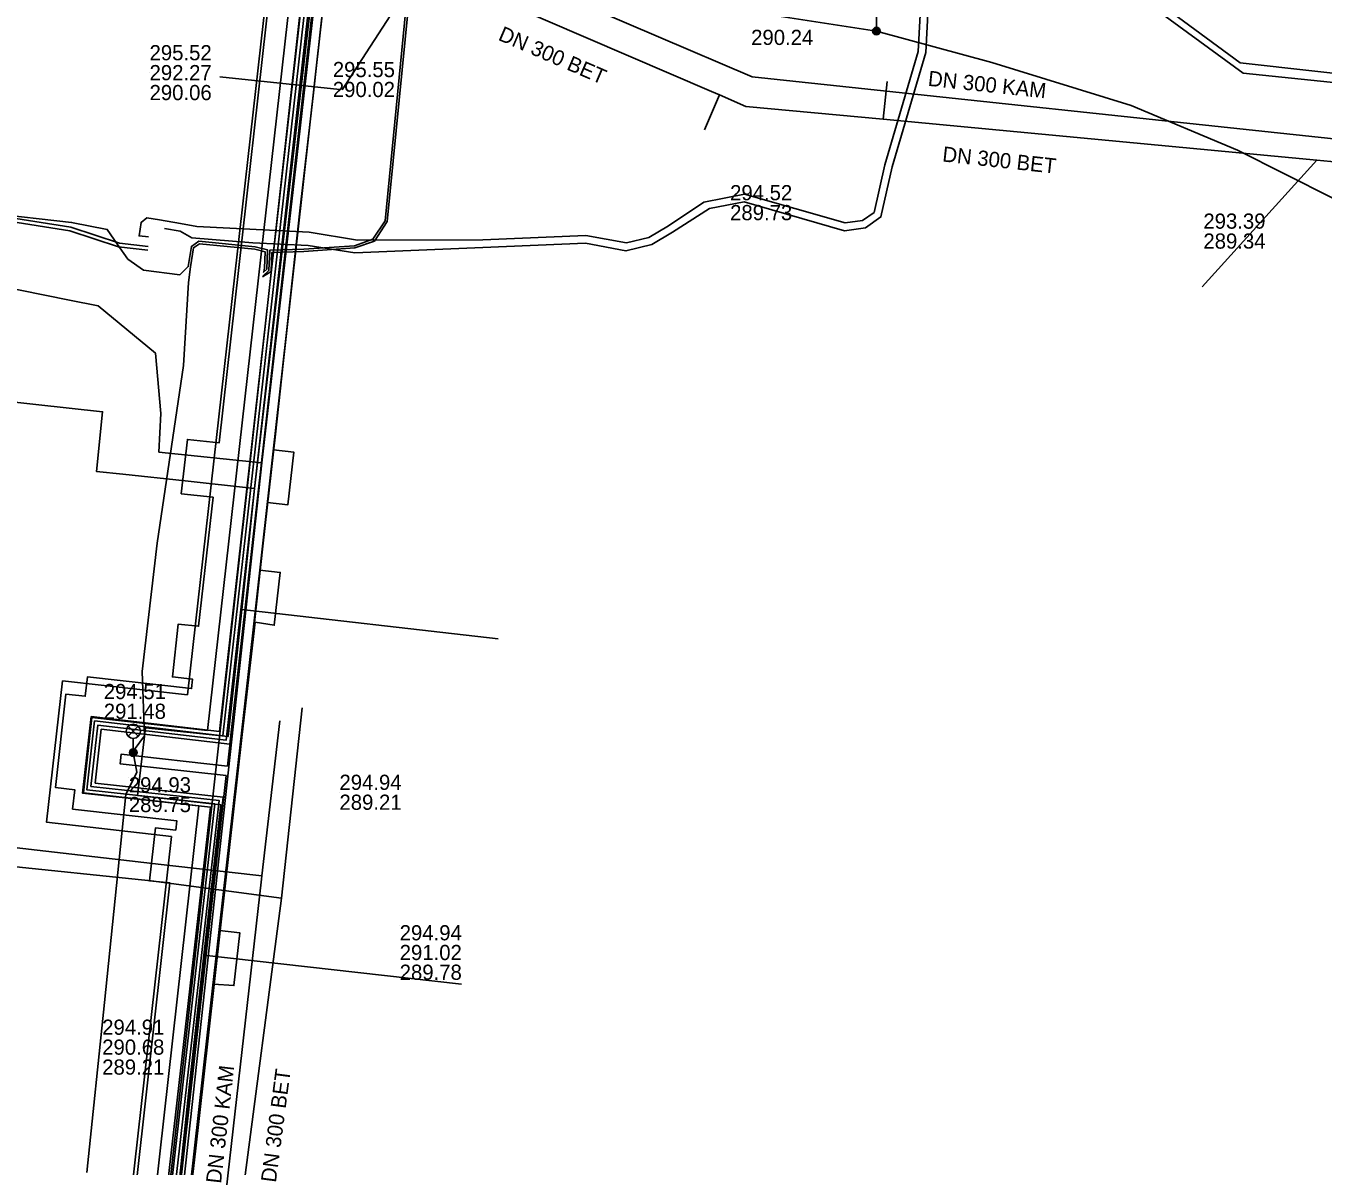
# Model space of a CAD drawing. Extents: x -595540 to -593988, y -1160850 to -1159202.
# Drawn here: x -594164.8 to -594096.5, y -1159905.6 to -1159845.6 of the extents above; entities that cross this region are included whole.
import ezdxf

# ---------------------------------------------------------------- set-up
doc = ezdxf.new("R2010")
doc.units = 0
for name, color, linetype in [('BKOM-ODVODNENI_trasa sítě', 7, 'Continuous'), ('BVK-DESTOVA_popisy', 7, 'Continuous'), ('BVK-DESTOVA_trasa sítě', 7, 'Continuous'), ('BVK-SPLASKOVA_popisy', 7, 'Continuous'), ('BVK-SPLASKOVA_trasa sítě', 7, 'Continuous'), ('BVK-VODOVOD_trasa sítě', 7, 'Continuous'), ('BVK-VODOVOD_trasa zrušené sítě', 7, 'Continuous'), ('CETIN_kabel podzemní', 7, 'Continuous'), ('DESTOVA_trasa neprovozované sítě', 7, 'Continuous'), ('DSP-DESTOVA-BKOM_trasa sítě', 7, 'Continuous'), ('DSP-NN-TEPLARNY_kabel', 7, 'Continuous'), ('EON-NN_kabel', 7, 'Continuous'), ('PODA_kabel optický', 7, 'Continuous'), ('SPLASKOVA_neprovozovaná  trasa sítě', 7, 'Continuous'), ('SPLASKOVA_popisy neprovozované sítě', 7, 'Continuous'), ('TEPLARNY-ELEKTRO_kabel', 7, 'Continuous'), ('TEPLARNY-HORKOVODY_trasa sítě', 7, 'Continuous'), ('TEPLARNY-HORKOVODY_trasa sítě obvodem', 7, 'Continuous'), ('TEPLARNY-TEPLOVODY_trasa sítě', 7, 'Continuous'), ('TSB_kabel VO', 7, 'Continuous'), ('TSB_kolektor', 7, 'Continuous'), ('TSB_lampy VO', 7, 'Continuous')]:
    doc.layers.add(name, color=color, linetype=linetype)

msp = doc.modelspace()

# ---------------------------------------------------------------- linework, layer by layer
at = {"layer": 'BKOM-ODVODNENI_trasa sítě'}
msp.add_lwpolyline([(-594154.624, -1159848.244), (-594148.308, -1159848.903)], dxfattribs=at)
at = {"layer": 'BVK-DESTOVA_popisy'}
for p, q in [((-594158.317, -1159848.014), (-594158.317, -1159848.014)), ((-594148.669, -1159848.376), (-594148.669, -1159848.376)), ((-594127.755, -1159854.861), (-594127.755, -1159854.861)), ((-594102.839, -1159856.361), (-594102.839, -1159856.361)), ((-594148.32, -1159885.914), (-594148.32, -1159885.914)), ((-594160.81, -1159899.337), (-594160.81, -1159899.337))]:
    msp.add_line(p, q, dxfattribs=at)
at = {"layer": 'BVK-DESTOVA_trasa sítě'}
for p, q in [((-594150.286, -1159881.465), (-594151.366, -1159891.497)), ((-594167.965, -1159889.577), (-594158.24, -1159890.586)), ((-594158.24, -1159890.586), (-594151.366, -1159891.497)), ((-594151.366, -1159891.497), (-594153.745, -1159909.614))]:
    msp.add_line(p, q, dxfattribs=at)
for points in [[(-594147.032, -1159841.112), (-594146.688, -1159841.261), (-594144.516, -1159842.198), (-594143.97, -1159842.434), (-594128.734, -1159849.011), (-594128.316, -1159849.191), (-594126.93, -1159849.79)], [(-594126.93, -1159849.79), (-594119.695, -1159850.473), (-594096.874, -1159852.627), (-594095.386, -1159852.767)]]:
    msp.add_lwpolyline(points, dxfattribs=at)
at = {"layer": 'BVK-SPLASKOVA_popisy'}
for p, q in [((-594160.726, -1159880.209), (-594160.726, -1159880.209)), ((-594145.149, -1159892.913), (-594145.149, -1159892.913))]:
    msp.add_line(p, q, dxfattribs=at)
at = {"layer": 'BVK-SPLASKOVA_trasa sítě'}
for p, q in [((-594145.686, -1159840.062), (-594126.587, -1159848.23)), ((-594126.587, -1159848.23), (-594094.542, -1159851.647)), ((-594166.965, -1159888.651), (-594157.257, -1159889.779)), ((-594157.257, -1159889.779), (-594152.404, -1159890.314))]:
    msp.add_line(p, q, dxfattribs=at)
msp.add_lwpolyline([(-594152.404, -1159890.314), (-594152.425, -1159890.495), (-594154.478, -1159908.589)], dxfattribs=at)
at = {"layer": 'BVK-VODOVOD_trasa sítě'}
msp.add_lwpolyline([(-594156.58, -1159910.75), (-594155.9, -1159904.81), (-594155.23, -1159898.86), (-594154.56, -1159892.9), (-594153.9, -1159886.95), (-594153.23, -1159881), (-594152.58, -1159875.04), (-594152.35, -1159872.95), (-594151.69, -1159867.05), (-594151.04, -1159861.06), (-594150.38, -1159855.14), (-594149.71, -1159849.24), (-594149.06, -1159843.32)], dxfattribs=at)
at = {"layer": 'BVK-VODOVOD_trasa zrušené sítě'}
msp.add_lwpolyline([(-594161.14, -1159947.98), (-594160.07, -1159941.95), (-594157.94, -1159922.69), (-594157.55, -1159918.92), (-594155.26, -1159898.55), (-594153.13, -1159879.71), (-594152.36, -1159872.8), (-594147.81, -1159832.31), (-594147.52, -1159829.72), (-594146.06, -1159816.68), (-594145.74, -1159812.36), (-594147.22, -1159812.15), (-594156.58, -1159811.23), (-594154.85, -1159796.08), (-594150.58, -1159758.06), (-594141.28, -1159759.12), (-594139.57, -1159759.24), (-594139.59, -1159758.16)], dxfattribs=at)
at = {"layer": 'CETIN_kabel podzemní'}
for points in [[(-594148.62, -1159835.32), (-594150.57, -1159852.48)], [(-594150.57, -1159852.48), (-594152.41, -1159868.57)], [(-594162.53, -1159859.99), (-594166.438, -1159859.199)], [(-594157.83, -1159868), (-594157.72, -1159865.97), (-594158.01, -1159862.78), (-594161.03, -1159860.29), (-594162.53, -1159859.99)], [(-594157.83, -1159868), (-594152.41, -1159868.57)], [(-594152.41, -1159868.57), (-594157.43, -1159914.8)]]:
    msp.add_lwpolyline(points, dxfattribs=at)
at = {"layer": 'DESTOVA_trasa neprovozované sítě'}
for p, q in [((-594148.18, -1159848.92), (-594143.97, -1159842.434)), ((-594119.479, -1159848.485), (-594119.695, -1159850.473)), ((-594129.109, -1159851.027), (-594128.316, -1159849.191)), ((-594102.902, -1159859.3), (-594096.874, -1159852.627))]:
    msp.add_line(p, q, dxfattribs=at)
at = {"layer": 'DSP-DESTOVA-BKOM_trasa sítě'}
msp.add_line((-594154.624, -1159848.244), (-594148.308, -1159848.903), dxfattribs=at)
at = {"layer": 'DSP-NN-TEPLARNY_kabel'}
for points in [[(-594133.014, -1159627.397), (-594126.273, -1159628.187), (-594133.73, -1159699.527), (-594140.428, -1159698.793), (-594140.795, -1159702.081), (-594134.129, -1159702.798), (-594140.716, -1159759.163), (-594150.768, -1159758.107), (-594156.693, -1159809.648), (-594146.119, -1159810.644), (-594154.275, -1159883.165), (-594161.034, -1159882.375), (-594161.401, -1159885.608), (-594154.661, -1159886.343), (-594161.72, -1159948.35)], [(-594161.499, -1159948.173), (-594154.44, -1159886.166), (-594161.18, -1159885.431), (-594160.858, -1159882.597), (-594154.099, -1159883.387), (-594145.898, -1159810.464), (-594156.471, -1159809.468), (-594150.592, -1159758.327), (-594140.541, -1159759.383), (-594133.907, -1159702.62), (-594140.574, -1159701.904), (-594140.252, -1159699.013), (-594133.551, -1159699.748), (-594126.054, -1159628.011), (-594132.991, -1159627.198)], [(-594152.342, -1159823.238), (-594147.796, -1159823.764), (-594154.452, -1159882.943), (-594161.21, -1159882.153), (-594161.622, -1159885.785), (-594154.882, -1159886.52), (-594161.92, -1159948.334), (-594209.712, -1159943.216), (-594210.3, -1159948.709), (-594211.898, -1159948.525), (-594211.236, -1159943.024), (-594274.667, -1159936.195), (-594274.793, -1159937.547), (-594306.327, -1159934.533), (-594306.928, -1159939.417), (-594308.641, -1159939.246), (-594308.135, -1159934.325), (-594361.774, -1159929.186), (-594355.406, -1159878.038), (-594361.147, -1159877.436), (-594360.905, -1159875.284), (-594355.144, -1159875.976), (-594346.247, -1159801.403), (-594351.186, -1159800.81)], [(-594351.159, -1159800.612), (-594346.024, -1159801.228), (-594354.969, -1159876.199), (-594360.729, -1159875.506), (-594360.925, -1159877.258), (-594355.183, -1159877.86), (-594361.55, -1159929.006), (-594307.915, -1159934.145), (-594308.422, -1159939.067), (-594307.102, -1159939.199), (-594306.502, -1159934.316), (-594274.974, -1159937.329), (-594274.848, -1159935.974), (-594211.013, -1159942.847), (-594211.675, -1159948.349), (-594210.478, -1159948.487), (-594209.89, -1159942.996), (-594162.096, -1159948.114), (-594155.104, -1159886.697), (-594161.844, -1159885.962), (-594161.386, -1159881.931), (-594154.628, -1159882.721), (-594148.017, -1159823.939), (-594152.368, -1159823.436)]]:
    msp.add_lwpolyline(points, dxfattribs=at)
at = {"layer": 'EON-NN_kabel'}
for points in [[(-594123.641, -1159833.493), (-594120.504, -1159833.917), (-594117.079, -1159835.585), (-594100.902, -1159847.494), (-594089.433, -1159848.778), (-594086.816, -1159848.966), (-594084.336, -1159849.374), (-594077.606, -1159849.887), (-594071.213, -1159850.565), (-594065.035, -1159851.58), (-594059.476, -1159852.186), (-594054.773, -1159852.668), (-594051.962, -1159852.924), (-594051.049, -1159852.847), (-594051.008, -1159852.781), (-594050.712, -1159852.301), (-594050.316, -1159849.565), (-594049.738, -1159842.665), (-594048.773, -1159833.704), (-594047.951, -1159826.657), (-594047.64, -1159823.659), (-594047.158, -1159822.932), (-594045.684, -1159823.046), (-594045.753, -1159823.704)], [(-594123.692, -1159833.89), (-594120.621, -1159834.305), (-594117.286, -1159835.929), (-594100.752, -1159848.048), (-594089.209, -1159849.238), (-594086.779, -1159849.432), (-594084.379, -1159849.772), (-594077.644, -1159850.285), (-594071.097, -1159851.039), (-594065.088, -1159851.977), (-594059.518, -1159852.584), (-594054.812, -1159853.066), (-594051.963, -1159853.326), (-594051.01, -1159853.245), (-594050.817, -1159853.229), (-594050.232, -1159852.301), (-594049.918, -1159849.605), (-594049.34, -1159842.703), (-594048.375, -1159833.749), (-594047.553, -1159826.701), (-594047.252, -1159823.798), (-594046.934, -1159823.318), (-594046.115, -1159823.38), (-594046.152, -1159823.665)], [(-594123.744, -1159834.286), (-594120.738, -1159834.692), (-594117.613, -1159836.215), (-594117.532, -1159836.465), (-594116.986, -1159838.051), (-594117.108, -1159840.497), (-594117.457, -1159846.961), (-594119.217, -1159852.971), (-594119.811, -1159855.612), (-594120.631, -1159856.19), (-594121.727, -1159856.339), (-594127.019, -1159854.822), (-594128.84, -1159855.178), (-594130.785, -1159856.424), (-594131.881, -1159857.071), (-594133.236, -1159857.408), (-594135.373, -1159857.002), (-594140.763, -1159857.22), (-594147.505, -1159857.497), (-594149.971, -1159857.127), (-594152.875, -1159856.979), (-594156.09, -1159856.719), (-594156.703, -1159856.363), (-594157.522, -1159856.221)], [(-594117.507, -1159840.462), (-594117.854, -1159846.893), (-594119.604, -1159852.871), (-594120.167, -1159855.374), (-594120.782, -1159855.807), (-594121.698, -1159855.931), (-594127.001, -1159854.411), (-594129.133, -1159854.83), (-594130.998, -1159856.086), (-594132.033, -1159856.696), (-594133.2, -1159856.976), (-594135.349, -1159856.6), (-594140.779, -1159856.82), (-594147.369, -1159856.831), (-594149.909, -1159856.424), (-594155.821, -1159856.112), (-594156.68, -1159855.961), (-594157.788, -1159855.769), (-594158.461, -1159855.67), (-594158.765, -1159855.9), (-594158.872, -1159856.614), (-594158.367, -1159856.661)], [(-594191.297, -1159860.864), (-594192.311, -1159857.162), (-594192.371, -1159855.596), (-594192.408, -1159854.839), (-594192.383, -1159853.968), (-594192.521, -1159853.56), (-594191.358, -1159853.591), (-594189.252, -1159853.64), (-594184.798, -1159854.128), (-594176.831, -1159854.972), (-594172.779, -1159855.327), (-594171.47, -1159855.495), (-594171.357, -1159855.51), (-594171.262, -1159855.496), (-594170.421, -1159855.374), (-594169.747, -1159855.212), (-594162.516, -1159856.35), (-594159.944, -1159857.195), (-594158.416, -1159857.367)], [(-594169.725, -1159855.012), (-594162.468, -1159856.154), (-594159.902, -1159856.999), (-594158.394, -1159857.169)]]:
    msp.add_lwpolyline(points, dxfattribs=at)
at = {"layer": 'PODA_kabel optický'}
for points in [[(-594152.99, -1159868.185), (-594146.914, -1159813.501), (-594158.083, -1159812.035), (-594156.031, -1159793.648)], [(-594154.652, -1159883.147), (-594152.99, -1159868.185)], [(-594162.29, -1159951.89), (-594154.652, -1159883.147)]]:
    msp.add_lwpolyline(points, dxfattribs=at)
at = {"layer": 'SPLASKOVA_neprovozovaná  trasa sítě'}
msp.add_line((-594151.455, -1159882.16), (-594152.404, -1159890.314), dxfattribs=at)
at = {"layer": 'SPLASKOVA_popisy neprovozované sítě'}
msp.add_line((-594159.408, -1159885.121), (-594159.408, -1159885.121), dxfattribs=at)
at = {"layer": 'TEPLARNY-ELEKTRO_kabel'}
for points in [[(-594133.014, -1159627.397), (-594126.273, -1159628.187), (-594133.73, -1159699.527), (-594140.428, -1159698.793), (-594140.795, -1159702.081), (-594134.129, -1159702.798), (-594140.716, -1159759.163), (-594150.768, -1159758.107), (-594156.693, -1159809.648), (-594146.119, -1159810.644), (-594154.275, -1159883.165), (-594161.034, -1159882.375), (-594161.401, -1159885.608), (-594154.661, -1159886.343), (-594161.72, -1159948.35)], [(-594161.499, -1159948.173), (-594154.44, -1159886.166), (-594161.18, -1159885.431), (-594160.858, -1159882.597), (-594154.099, -1159883.387), (-594145.898, -1159810.464), (-594156.471, -1159809.468), (-594150.592, -1159758.327), (-594140.541, -1159759.383), (-594133.907, -1159702.62), (-594140.574, -1159701.904), (-594140.252, -1159699.013), (-594133.551, -1159699.748), (-594126.054, -1159628.011), (-594132.991, -1159627.198)], [(-594152.342, -1159823.238), (-594147.796, -1159823.764), (-594154.452, -1159882.943), (-594161.21, -1159882.153), (-594161.622, -1159885.785), (-594154.882, -1159886.52), (-594161.92, -1159948.334), (-594209.712, -1159943.216), (-594210.3, -1159948.709), (-594211.898, -1159948.525), (-594211.236, -1159943.024), (-594274.667, -1159936.195), (-594274.793, -1159937.547), (-594306.327, -1159934.533), (-594306.928, -1159939.417), (-594308.641, -1159939.246), (-594308.135, -1159934.325), (-594361.774, -1159929.186), (-594355.406, -1159878.038), (-594361.147, -1159877.436), (-594360.905, -1159875.284), (-594355.144, -1159875.976), (-594346.247, -1159801.403), (-594351.186, -1159800.81)], [(-594351.159, -1159800.612), (-594346.024, -1159801.228), (-594354.969, -1159876.199), (-594360.729, -1159875.506), (-594360.925, -1159877.258), (-594355.183, -1159877.86), (-594361.55, -1159929.006), (-594307.915, -1159934.145), (-594308.422, -1159939.067), (-594307.102, -1159939.199), (-594306.502, -1159934.316), (-594274.974, -1159937.329), (-594274.848, -1159935.974), (-594211.013, -1159942.847), (-594211.675, -1159948.349), (-594210.478, -1159948.487), (-594209.89, -1159942.996), (-594162.096, -1159948.114), (-594155.104, -1159886.697), (-594161.844, -1159885.962), (-594161.386, -1159881.931), (-594154.628, -1159882.721), (-594148.017, -1159823.939), (-594152.368, -1159823.436)]]:
    msp.add_lwpolyline(points, dxfattribs=at)
at = {"layer": 'TEPLARNY-HORKOVODY_trasa sítě'}
for p, q in [((-594155.268, -1159882.665), (-594149.95, -1159835.377)), ((-594162.829, -1159949.869), (-594155.716, -1159886.637))]:
    msp.add_line(p, q, dxfattribs=at)
msp.add_lwpolyline([(-594155.716, -1159886.637), (-594161.802, -1159885.953), (-594161.356, -1159881.981), (-594155.268, -1159882.665)], dxfattribs=at)
at = {"layer": 'TEPLARNY-HORKOVODY_trasa sítě obvodem'}
for p, q in [((-594156.315, -1159880.786), (-594151.192, -1159835.237)), ((-594148.708, -1159835.517), (-594154.222, -1159884.543)), ((-594154.278, -1159885.037), (-594161.449, -1159948.785)), ((-594163.931, -1159948.48), (-594157.154, -1159888.236))]:
    msp.add_line(p, q, dxfattribs=at)
for points in [[(-594157.154, -1159888.236), (-594163.736, -1159887.497), (-594162.899, -1159880.047), (-594156.315, -1159880.786)], [(-594154.222, -1159884.543), (-594159.812, -1159883.916), (-594159.867, -1159884.41), (-594154.278, -1159885.037)]]:
    msp.add_lwpolyline(points, dxfattribs=at)
at = {"layer": 'TEPLARNY-TEPLOVODY_trasa sítě'}
for p, q in [((-594156.439, -1159869.52), (-594159.717, -1159869.165)), ((-594152.79, -1159869.915), (-594156.439, -1159869.52)), ((-594152.79, -1159869.915), (-594153.463, -1159876.285)), ((-594153.463, -1159876.285), (-594139.963, -1159877.834)), ((-594155.459, -1159894.491), (-594141.899, -1159896.013))]:
    msp.add_line(p, q, dxfattribs=at)
for points in [[(-594147.331, -1159822.85), (-594148.427, -1159832.299), (-594152.79, -1159869.915)], [(-594159.717, -1159869.165), (-594161.111, -1159869.014), (-594160.786, -1159865.872), (-594178.836, -1159863.888), (-594179.091, -1159866.356), (-594182.073, -1159866.028), (-594181.816, -1159863.542), (-594200.755, -1159861.479), (-594201.006, -1159864.04), (-594203.988, -1159863.712), (-594203.737, -1159861.152), (-594222.519, -1159859.068), (-594222.795, -1159861.553), (-594225.777, -1159861.225), (-594225.501, -1159858.741), (-594233.543, -1159857.857)], [(-594153.463, -1159876.285), (-594154.171, -1159882.974), (-594158.532, -1159882.513), (-594158.947, -1159886.088), (-594154.564, -1159886.579), (-594155.459, -1159894.491), (-594156.24, -1159901.459)], [(-594156.24, -1159901.459), (-594157.416, -1159912.679), (-594158.106, -1159919.258), (-594161.345, -1159919.008)]]:
    msp.add_lwpolyline(points, dxfattribs=at)
at = {"layer": 'TSB_kabel VO'}
for points in [[(-594096.03, -1159854.63), (-594101.04, -1159852.1), (-594106.64, -1159849.75), (-594113.97, -1159847.48), (-594120.05, -1159845.823), (-594125.07, -1159845.06), (-594134.77, -1159843.81), (-594143.9, -1159842.81), (-594144.54, -1159843.056), (-594145.802, -1159855.861), (-594146.481, -1159856.89), (-594147.508, -1159857.249), (-594150.197, -1159857.44), (-594151.872, -1159857.485), (-594151.913, -1159858.483), (-594152.365, -1159858.771)], [(-594144.66, -1159843.044), (-594145.918, -1159855.819), (-594146.559, -1159856.79), (-594147.532, -1159857.131), (-594150.203, -1159857.32), (-594151.987, -1159857.368), (-594152.031, -1159858.428), (-594152.359, -1159858.725)], [(-594166.77, -1159855.41), (-594162.42, -1159855.9), (-594160.54, -1159856.27), (-594160, -1159857.07), (-594159.46, -1159857.84), (-594158.64, -1159858.42), (-594156.72, -1159858.66), (-594156.279, -1159858.231), (-594156.115, -1159857.165), (-594155.726, -1159856.898), (-594152.76, -1159857.191), (-594152.107, -1159857.354), (-594152.149, -1159858.372), (-594152.335, -1159858.542)], [(-594152.329, -1159858.496), (-594152.307, -1159858.499), (-594152.267, -1159858.317), (-594152.231, -1159857.447), (-594152.78, -1159857.309), (-594155.694, -1159857.022), (-594156.005, -1159857.235), (-594156.161, -1159858.249), (-594156.269, -1159859.066), (-594156.53, -1159863.43), (-594157.91, -1159872.79), (-594158.7, -1159879.55), (-594158.58, -1159882.94), (-594159.13, -1159883.68), (-594159.176, -1159883.827), (-594158.99, -1159884.86), (-594159.57, -1159886.03), (-594160.69, -1159896.98), (-594161.62, -1159905.94)]]:
    msp.add_lwpolyline(points, dxfattribs=at)
at = {"layer": 'TSB_kolektor'}
for points in [[(-594147.717, -1159831.434), (-594151.797, -1159867.876), (-594150.73, -1159867.995), (-594151.041, -1159870.778), (-594152.108, -1159870.659), (-594152.507, -1159874.216), (-594151.44, -1159874.336), (-594151.751, -1159877.118), (-594152.76, -1159876.95), (-594154.632, -1159893.198), (-594153.565, -1159893.317), (-594153.877, -1159896.1), (-594154.95, -1159896.02), (-594157.37, -1159917.65)], [(-594159.397, -1159909.876), (-594157.249, -1159890.691), (-594158.316, -1159890.572), (-594158.005, -1159887.789), (-594156.938, -1159887.908), (-594156.882, -1159887.412), (-594162.368, -1159886.798), (-594162.254, -1159885.784), (-594163.268, -1159885.671), (-594162.716, -1159880.74), (-594161.702, -1159880.854), (-594161.589, -1159879.84), (-594156.103, -1159880.454), (-594156.048, -1159879.958), (-594157.115, -1159879.839), (-594156.803, -1159877.056), (-594155.736, -1159877.175), (-594154.975, -1159870.378), (-594156.645, -1159870.191), (-594156.324, -1159867.329), (-594154.655, -1159867.516), (-594151.165, -1159836.351)]]:
    msp.add_lwpolyline(points, dxfattribs=at)
at = {"layer": 'TSB_lampy VO'}
for p, q in [((-594120.05, -1159845.073), (-594120.05, -1159845.823)), ((-594120.05, -1159845.073), (-594120.05, -1159845.823)), ((-594159.441, -1159882.967), (-594158.911, -1159882.437)), ((-594159.441, -1159882.437), (-594158.911, -1159882.967)), ((-594159.441, -1159882.967), (-594158.911, -1159882.437)), ((-594159.441, -1159882.437), (-594158.911, -1159882.967)), ((-594159.176, -1159883.077), (-594159.176, -1159883.827)), ((-594159.176, -1159883.077), (-594159.176, -1159883.827))]:
    msp.add_line(p, q, dxfattribs=at)
for centre, radius in [((-594120.05, -1159845.823), 0.2), ((-594120.05, -1159845.823), 0.2), ((-594120.05, -1159845.823), 0.145), ((-594120.05, -1159845.823), 0.145), ((-594120.05, -1159845.823), 0.0876), ((-594120.05, -1159845.823), 0.0876), ((-594159.176, -1159882.702), 0.375), ((-594159.176, -1159882.702), 0.375), ((-594159.176, -1159883.827), 0.2), ((-594159.176, -1159883.827), 0.2), ((-594159.176, -1159883.827), 0.145), ((-594159.176, -1159883.827), 0.145), ((-594159.176, -1159883.827), 0.0876), ((-594159.176, -1159883.827), 0.0876)]:
    msp.add_circle(centre, radius, dxfattribs=at)

# ---------------------------------------------------------------- texts
at = {"layer": 'BVK-DESTOVA_popisy'}
for s, rotation, p in [('DN 300 BET', 336.67, (-594140.012, -1159846.278)), ('DN 300 BET', 353.80144, (-594116.607, -1159852.69)), ('293.39', 0.08195, (-594102.839, -1159856.236)), ('289.34', 0.08195, (-594102.838, -1159857.286)), ('DN 300 BET', 82.50592, (-594151.667, -1159906.495))]:
    msp.add_text(s, height=0.8, rotation=rotation, dxfattribs=at).set_placement(p)
for s, p in [('295.52', (-594158.317, -1159847.364)), ('292.27', (-594158.317, -1159848.414)), ('295.55', (-594148.669, -1159848.251)), ('290.06', (-594158.317, -1159849.464)), ('290.02', (-594148.669, -1159849.301)), ('294.52', (-594127.755, -1159854.736)), ('289.73', (-594127.755, -1159855.786)), ('294.94', (-594148.32, -1159885.789)), ('289.21', (-594148.32, -1159886.839)), ('294.91', (-594160.81, -1159898.687)), ('290.68', (-594160.81, -1159899.737)), ('289.21', (-594160.81, -1159900.787))]:
    msp.add_text(s, height=0.8, dxfattribs=at).set_placement(p)
at = {"layer": 'BVK-SPLASKOVA_popisy'}
for s, rotation, p in [('290.24', 359.91618, (-594126.647, -1159846.555)), ('DN 300 KAM', 353.8895, (-594117.366, -1159848.705)), ('DN 300 KAM', 83.53725, (-594154.557, -1159906.546))]:
    msp.add_text(s, height=0.8, rotation=rotation, dxfattribs=at).set_placement(p)
for s, p in [('294.51', (-594160.726, -1159881.009)), ('291.48', (-594160.726, -1159882.049)), ('294.94', (-594145.149, -1159893.713)), ('291.02', (-594145.149, -1159894.753)), ('289.78', (-594145.149, -1159895.793))]:
    msp.add_text(s, height=0.8, dxfattribs=at).set_placement(p)
at = {"layer": 'SPLASKOVA_popisy neprovozované sítě'}
for s, p in [('294.93', (-594159.408, -1159885.921)), ('289.75', (-594159.408, -1159886.961))]:
    msp.add_text(s, height=0.8, dxfattribs=at).set_placement(p)

doc.saveas('drawing.dxf')
